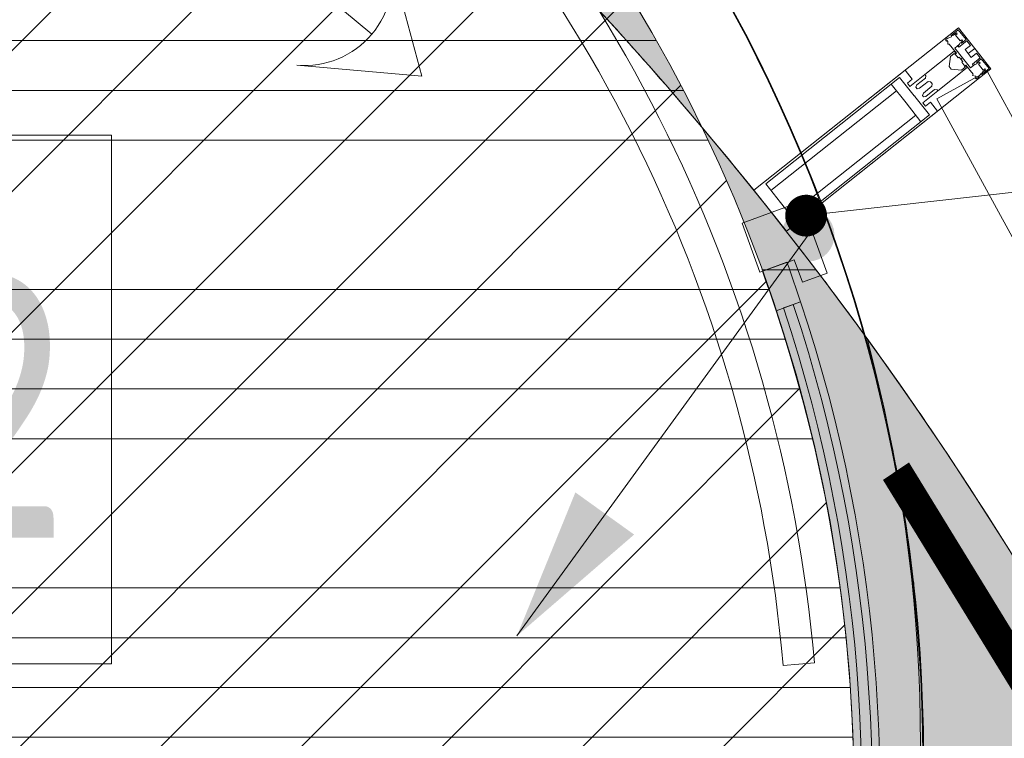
# Model space of a CAD drawing. Header units: millimetres. Extents: x -57162 to 485422, y -209335 to -9481.
# Tile 498 of 656: x 70102 to 71045, y -17735 to -17047. Entities that reach past the tile are written whole.
import ezdxf
from ezdxf import colors
from ezdxf.entities.mleader import LeaderData, LeaderLine
from ezdxf.math import Vec2, Vec3

# ---------------------------------------------------------------- set-up
doc = ezdxf.new("R2010")
doc.units = ezdxf.units.MM
for name, pattern in [('( Hidden )', [0.375, 0.25, -0.125]), ('-d1-01', [1, 0, -1]), ('DASHDOT', [25.4, 12.7, -6.35, 0, -6.35])]:
    doc.linetypes.add(name, pattern=pattern)
for name, color, linetype, lineweight, true_color in [('_Разделитель помещений_', 7, '-d1-01', 5, 0x0080c0), ('dim_razv', 7, 'DASHDOT', 9, 0x183018), ('EOM vinoski', 7, 'Continuous', 5, 0x423200), ('pol', 7, 'Continuous', 15, 0x55666d), ('pot sh', 7, 'Continuous', 15, 0x261e3e)]:
    doc.layers.add(name, color=color, linetype=linetype, lineweight=lineweight, true_color=true_color)
for name, color, linetype, lineweight in [('dim_light', 12, 'Continuous', 9), ('EOM', 1, 'Continuous', 5), ('Импосты витража', 7, 'Continuous', 5), ('Марки дверей', 7, 'Continuous', 9), ('Марки помещений', 7, 'Continuous', 5), ('Обобщенные модели', 7, 'Continuous', 5), ('Панели витража', 7, 'Continuous', 5), ('Перекрытия', 7, 'Continuous', 5), ('Термическая_воздушная прослойка _3_', 7, 'Continuous', 5), ('Элементы узлов', 7, 'Continuous', 5)]:
    doc.layers.add(name, color=color, linetype=linetype, lineweight=lineweight)
doc.styles.add('Calibri Light_1', font='Calibri light.ttf', dxfattribs={"width": 0.75, "height": 249.9999999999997})
doc.styles.add('fl_iso paper', font='isocpeur.ttf', dxfattribs={"width": 0.8, "oblique": 10})

# ---------------------------------------------------------------- blocks, each defined once
blk = doc.blocks.new('PAN_Door_Revolving - PAN_Door_Revolving-7997650-50_AS_Plan_L01_1 корпус_Маркировочный - зависимый 1')
at = {"layer": 'Обобщенные модели'}
for p, q in [((359.9999999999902, 1197.000000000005), (261.7017546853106, 1265.829172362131)), ((-9.408015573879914e-12, 1197.000000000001), (297.5319539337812, 1197.000000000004)), ((359.9999999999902, 1197.000000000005), (261.7017546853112, 1128.170827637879))]:
    blk.add_line(p, q, dxfattribs=at)
blk.add_arc((213.5070493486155, 1197.000000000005), 84.02490458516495, 304.9999999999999, 55.00000000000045, dxfattribs=at)
at = {"layer": 'Панели витража'}
for p, q in [((715.1987298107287, 1338.760537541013), (685.1987298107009, 1286.799013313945)), ((778.3911431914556, 1302.276380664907), (715.1987298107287, 1338.760537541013)), ((765.825607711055, 1280.512234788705), (778.3911431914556, 1302.276380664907)), ((728.5000000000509, 1261.799013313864), (745.9344645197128, 1291.996391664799)), ((745.9344645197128, 1291.996391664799), (765.825607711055, 1280.512234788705)), ((685.1987298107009, 1286.799013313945), (728.5000000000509, 1261.799013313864)), ((742.2499999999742, 1285.614711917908), (729.7500000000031, 1263.964076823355)), ((764.1168982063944, 1243.489290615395), (776.6215162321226, 1265.147924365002)), ((776.6215162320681, 1265.147924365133), (770.3692268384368, 1254.318641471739)), ((772.9859701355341, 1258.579234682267), (767.7524835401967, 1250.058048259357)), ((767.8701185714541, 1249.99005897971), (764.1168982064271, 1243.489290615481)), ((987.8281733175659, 987.8281733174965), (1009.041376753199, 1009.041376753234))]:
    blk.add_line(p, q, dxfattribs=at)
for centre, radius, start, end in [((2.086400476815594e-12, 6.381444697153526e-15), 1426.999999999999, 44.99999999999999, 88.79537489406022), ((2.087289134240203e-12, -6.140915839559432e-16), 1397.000000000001, 45.00000000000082, 88.76950212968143), ((-3.896897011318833e-13, -1.244348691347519e-13), 1484.499999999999, 58.4559726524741, 60.00000000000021), ((-3.896897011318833e-13, -1.244348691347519e-13), 1459.500000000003, 58.42951820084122, 60.00000000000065), ((-3.896897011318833e-13, -1.244348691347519e-13), 1484.500000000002, 1.350985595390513, 58.45597265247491), ((-4.640709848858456e-13, -1.627829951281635e-13), 1477.000000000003, 301.5571422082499, 58.4428577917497), ((-4.640709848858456e-13, -1.627829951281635e-13), 1467.000000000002, 301.5571422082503, 58.44285779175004), ((-3.896897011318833e-13, -1.244348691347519e-13), 1459.500000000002, 1.374131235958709, 58.42951820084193)]:
    blk.add_arc(centre, radius, start, end, dxfattribs=at)
blk = doc.blocks.new('System Panel - A_PAN_Glass-8111833-50_AS_Plan_L01_1 корпус_Маркировочный - зависимый 1')
at = {"layer": 'Панели витража'}
for p, q in [((629.5464612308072, -6.930349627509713e-11), (-629.5464612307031, -6.930349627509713e-11)), ((-629.5464612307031, -6.930349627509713e-11), (-629.5464612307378, -55.00000000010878)), ((-629.5464612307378, -55.00000000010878), (629.5464612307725, -55.00000000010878))]:
    blk.add_line(p, q, dxfattribs=at)
blk = doc.blocks.new('Rectangular Mullion - 50Wx250H-2623690-50_AS_Plan_L01_1 корпус_Маркировочный - зависимый 1')
at = {"layer": 'Элементы узлов'}
for p, q in [((-24.99999999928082, 65.24999999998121), (-24.99999999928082, 250.0000000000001)), ((-24.99999999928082, 250.0000000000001), (1.10097131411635e-10, 250.0000000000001)), ((24.99999999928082, 250.0000000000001), (-1.10097131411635e-10, 250.0000000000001)), ((24.99999999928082, 65.24999999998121), (24.99999999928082, 250.0000000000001)), ((-23.00000000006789, 237.2999998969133), (0, 237.2999998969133)), ((-23.00000000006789, 237.2999998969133), (-23.00000000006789, 73.55000000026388)), ((-14.90000002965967, 83.95000000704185), (-14.90000002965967, 237.2999998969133)), ((23.00000000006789, 237.2999998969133), (0, 237.2999998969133)), ((14.90000002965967, 83.95000000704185), (14.90000002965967, 237.2999998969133)), ((23.00000000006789, 237.2999998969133), (23.00000000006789, 73.55000000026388)), ((0, 83.95000000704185), (-23.00000000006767, 83.95000000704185)), ((0, 83.95000000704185), (23.00000000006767, 83.95000000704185)), ((-0.5000000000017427, 73.55000000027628), (-23.00000000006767, 73.55000000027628)), ((-14.00000000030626, 71.25000000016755), (-14.00000000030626, 65.24999999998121)), ((-10.00000000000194, 71.25000000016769), (-14.00000000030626, 71.25000000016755)), ((-10.00000000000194, 53.00000000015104), (-10.00000000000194, 71.25000000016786)), ((-7.037932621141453, 65.22019715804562), (-5.866025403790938, 67.25000000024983)), ((-4.133974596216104, 67.2500000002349), (-5.866025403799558, 67.25000000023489)), ((-4.133974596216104, 67.2500000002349), (-2.921875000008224, 65.06465906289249)), ((0.5000000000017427, 73.55000000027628), (23.00000000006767, 73.55000000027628)), ((4.133974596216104, 67.2500000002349), (2.921875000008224, 65.06465906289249)), ((4.133974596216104, 67.2500000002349), (5.866025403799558, 67.25000000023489)), ((7.037932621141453, 65.22019715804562), (5.866025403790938, 67.25000000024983)), ((10.00000000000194, 71.25000000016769), (14.00000000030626, 71.25000000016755)), ((10.00000000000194, 53.00000000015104), (10.00000000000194, 71.25000000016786)), ((14.00000000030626, 71.25000000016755), (14.00000000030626, 65.24999999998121)), ((-14.00000000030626, 65.24999999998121), (-24.99999999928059, 65.24999999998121)), ((-7.037932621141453, 65.22019715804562), (-7.037932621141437, 54.66206737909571)), ((-2.921875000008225, 65.06465906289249), (-2.921875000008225, 54.6218750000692)), ((2.921875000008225, 65.06465906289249), (2.921875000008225, 54.6218750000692)), ((7.037932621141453, 65.22019715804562), (7.037932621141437, 54.66206737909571)), ((14.00000000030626, 65.24999999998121), (24.99999999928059, 65.24999999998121)), ((-8.700000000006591, 53.00000000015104), (-10.00000000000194, 53.00000000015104)), ((-10.00000000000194, 53.00000000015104), (-10.00000000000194, 16.99995160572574)), ((-8.700000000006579, 53.00000000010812), (-7.037932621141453, 54.66206737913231)), ((-1.300000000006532, 53.0000000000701), (-2.921875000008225, 54.6218750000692)), ((6.526812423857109e-12, 53.00000000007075), (-1.300000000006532, 53.00000000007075)), ((-6.526812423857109e-12, 53.00000000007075), (1.300000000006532, 53.00000000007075)), ((1.300000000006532, 53.0000000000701), (2.921875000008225, 54.6218750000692)), ((8.700000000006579, 53.00000000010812), (7.037932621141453, 54.66206737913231)), ((8.700000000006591, 53.00000000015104), (10.00000000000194, 53.00000000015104)), ((10.00000000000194, 53.00000000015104), (10.00000000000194, 16.99995160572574)), ((-8.499999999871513, 22.992756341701), (-1.514655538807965, 29.97810080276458)), ((-1.514655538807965, 29.97810080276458), (0, 29.97810080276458)), ((1.514655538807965, 29.97810080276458), (0, 29.97810080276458)), ((8.499999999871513, 22.992756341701), (1.514655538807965, 29.97810080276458)), ((-8.50000000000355, 18.45620160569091), (-8.50000000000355, 22.99275634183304)), ((8.50000000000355, 18.45620160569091), (8.50000000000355, 22.99275634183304)), ((-23.84999999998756, 14.57300708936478), (-24.99999999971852, 14.2340920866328)), ((-24.99999999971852, -3.563309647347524e-11), (-24.99999999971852, 14.2340920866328)), ((-22.31562543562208, 16.99995160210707), (-23.84999999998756, 16.99995160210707)), ((-23.84999999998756, 16.99995160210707), (-23.84999999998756, 14.57300708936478)), ((-22.5154942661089, 10.57659988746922), (-23.84999999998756, 14.57300708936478)), ((-22.5154942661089, 10.57659988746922), (-23.69999999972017, 9.887595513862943)), ((-23.69999999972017, 1.299999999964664), (-23.69999999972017, 9.887595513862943)), ((-23.23052442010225, 10.16068049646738), (-22.4999999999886, 7.97299933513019)), ((-22.31562543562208, 16.99995160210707), (-22.31562543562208, 16.0159351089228)), ((-22.31562543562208, 16.0159351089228), (-21.32717362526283, 16.0159351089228)), ((-18.99594636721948, 17.64827800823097), (-21.32717362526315, 16.01593510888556)), ((-18.37175191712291, 16.59995159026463), (-18.99594636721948, 17.64827800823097)), ((-7.381216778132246, 16.59995159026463), (-18.37175191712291, 16.59995159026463)), ((-12.69968128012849, 7.622988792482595), (-11.34289360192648, 11.39823795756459)), ((-12.19999999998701, 9.01334733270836), (-12.19999999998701, 14.79995160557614)), ((-12.19999999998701, 14.79995160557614), (1.241278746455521e-11, 14.79995160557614)), ((-10.49999999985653, 11.23409208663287), (-11.26476860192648, 11.39823795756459)), ((-10.49999999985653, 1.499999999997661), (-10.49999999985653, 11.23409208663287)), ((-10.00000000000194, 16.99995160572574), (-7.500000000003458, 16.99995160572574)), ((-7.500000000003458, 18.45620160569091), (-8.50000000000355, 18.45620160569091)), ((-7.500000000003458, 16.99995160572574), (-7.500000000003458, 18.45620160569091)), ((-7.381216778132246, 17.9999515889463), (-7.381216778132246, 16.59995159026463)), ((-2.629720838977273, 17.9999515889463), (-7.381216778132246, 17.9999515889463)), ((-2.629720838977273, 17.9999515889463), (-2.629720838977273, 16.82962325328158)), ((-2.629720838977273, 16.82962325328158), (1.241278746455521e-11, 16.82962325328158)), ((2.629720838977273, 16.82962325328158), (-1.241278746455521e-11, 16.82962325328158)), ((-1.241278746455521e-11, 14.79995160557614), (-1.241278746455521e-11, 16.82962325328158)), ((1.241278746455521e-11, 14.79995160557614), (1.241278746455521e-11, 16.82962325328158)), ((12.19999999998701, 14.79995160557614), (-1.241278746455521e-11, 14.79995160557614)), ((2.629720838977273, 17.9999515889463), (2.629720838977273, 16.82962325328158)), ((2.629720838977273, 17.9999515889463), (7.381216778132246, 17.9999515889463)), ((7.381216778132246, 17.9999515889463), (7.381216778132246, 16.59995159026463)), ((7.381216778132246, 16.59995159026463), (18.37175191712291, 16.59995159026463)), ((7.500000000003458, 18.45620160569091), (8.50000000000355, 18.45620160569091)), ((7.500000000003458, 16.99995160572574), (7.500000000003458, 18.45620160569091)), ((10.00000000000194, 16.99995160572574), (7.500000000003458, 16.99995160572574)), ((10.49999999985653, 11.23409208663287), (11.26476860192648, 11.39823795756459)), ((10.49999999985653, 1.499999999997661), (10.49999999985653, 11.23409208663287)), ((12.69968128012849, 7.622988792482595), (11.34289360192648, 11.39823795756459)), ((12.19999999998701, 9.01334733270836), (12.19999999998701, 14.79995160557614)), ((18.37175191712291, 16.59995159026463), (18.99594636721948, 17.64827800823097)), ((18.99594636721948, 17.64827800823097), (21.32717362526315, 16.01593510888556)), ((22.31562543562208, 16.0159351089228), (21.32717362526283, 16.0159351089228)), ((22.31562543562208, 16.99995160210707), (22.31562543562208, 16.0159351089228)), ((22.31562543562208, 16.99995160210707), (23.84999999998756, 16.99995160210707)), ((23.23052442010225, 10.16068049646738), (22.4999999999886, 7.97299933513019)), ((22.5154942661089, 10.57659988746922), (23.84999999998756, 14.57300708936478)), ((22.5154942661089, 10.57659988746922), (23.69999999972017, 9.887595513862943)), ((23.69999999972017, 1.299999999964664), (23.69999999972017, 9.887595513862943)), ((23.84999999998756, 16.99995160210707), (23.84999999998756, 14.57300708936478)), ((23.84999999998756, 14.57300708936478), (24.99999999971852, 14.2340920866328)), ((24.99999999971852, -3.563309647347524e-11), (24.99999999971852, 14.2340920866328)), ((-23.69999999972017, 1.299999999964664), (-11.79999999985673, 1.299999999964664)), ((-22.4999999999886, 7.972999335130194), (-22.4999999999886, 4.498266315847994)), ((-21.2999999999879, 4.498266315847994), (-22.4999999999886, 4.498266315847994)), ((-21.2999999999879, 4.498266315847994), (-21.2999999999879, 6.499951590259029)), ((-21.2999999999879, 6.499951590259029), (-14.19999999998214, 6.499951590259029)), ((-14.19999999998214, 6.499951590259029), (-14.19999999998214, 4.498266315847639)), ((-13.17298132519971, 4.498266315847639), (-14.19999999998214, 4.498266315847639)), ((-13.17298132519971, 4.498266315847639), (-12.19750689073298, 7.212514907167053)), ((-12.69968128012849, 7.622988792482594), (-11.79999999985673, 6.887595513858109)), ((-11.79999999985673, 1.299999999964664), (-11.79999999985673, 6.887595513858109)), ((-4.799999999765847, 1.499999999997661), (-10.49999999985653, 1.499999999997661)), ((0, 7.99999999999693), (-4.799999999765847, 7.99999999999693)), ((-4.799999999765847, 1.499999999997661), (-4.799999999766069, 7.99999999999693)), ((0, -3.563309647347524e-11), (0, 7.99999999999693)), ((0, 7.99999999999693), (4.799999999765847, 7.99999999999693)), ((0, -3.563309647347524e-11), (0, 7.99999999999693)), ((4.799999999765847, 1.499999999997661), (4.799999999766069, 7.99999999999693)), ((4.799999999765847, 1.499999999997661), (10.49999999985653, 1.499999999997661)), ((12.69968128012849, 7.622988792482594), (11.79999999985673, 6.887595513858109)), ((11.79999999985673, 1.299999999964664), (11.79999999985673, 6.887595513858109)), ((23.69999999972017, 1.299999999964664), (11.79999999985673, 1.299999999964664)), ((13.17298132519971, 4.498266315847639), (12.19750689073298, 7.212514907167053)), ((13.17298132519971, 4.498266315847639), (14.19999999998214, 4.498266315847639)), ((21.2999999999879, 6.499951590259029), (14.19999999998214, 6.499951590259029)), ((14.19999999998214, 6.499951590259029), (14.19999999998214, 4.498266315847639)), ((21.2999999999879, 4.498266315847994), (21.2999999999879, 6.499951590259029)), ((21.2999999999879, 4.498266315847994), (22.4999999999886, 4.498266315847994)), ((22.4999999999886, 7.972999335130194), (22.4999999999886, 4.498266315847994)), ((-24.99999999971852, -3.563309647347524e-11), (1.400959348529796e-10, -3.563309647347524e-11)), ((24.99999999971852, -3.563309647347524e-11), (-1.400959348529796e-10, -3.563309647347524e-11))]:
    blk.add_line(p, q, dxfattribs=at)
for centre, radius, start, end in [((-0.5000000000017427, 73.05000000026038), 0.5000000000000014, 359.9999999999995, 89.9999999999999), ((0.5000000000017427, 73.05000000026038), 0.4999999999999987, 90.00000000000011, 180.0000000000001)]:
    blk.add_arc(centre, radius, start, end, dxfattribs=at)
blk = doc.blocks.new('Rectangular Mullion - R_StandardFrame_50Wx250H-4736492-50_AS_Plan_L01_1 корпус_Маркировочный - зависимый 1')
at = {"layer": 'Импосты витража', "lineweight": 9}
for p, q in [((-25.0000000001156, 1.386069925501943e-10), (-25.0000000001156, 250.0000000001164)), ((-25.0000000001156, 250.0000000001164), (25.0000000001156, 250.0000000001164)), ((25.0000000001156, 250.0000000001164), (25.00000000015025, 1.386069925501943e-10)), ((25.00000000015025, 1.386069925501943e-10), (-25.0000000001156, 1.386069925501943e-10))]:
    blk.add_line(p, q, dxfattribs=at)
blk = doc.blocks.new('*U1244')
at = {"layer": 'EOM'}
blk.add_hatch(color=0, dxfattribs=at).paths.add_polyline_path([(-16.37099017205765, -4.117872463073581, 1), (16.37099017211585, 4.117872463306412, 1)])
at = {"layer": 'EOM', "color": 0}
blk.add_line((196.3251123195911, 247.7850556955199), (0, 0), dxfattribs=at)
at = {"layer": 'EOM', "color": 0, "ltscale": 100}
blk.add_solid([(196.3251123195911, 247.7850556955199), (154.1986479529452, 158.3303838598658), (118.1704554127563, 187.2158645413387)], dxfattribs=at)
blk = doc.blocks.new('_DOT')
at = {"color": 0, "linetype": 'ByBlock'}
blk.add_line((-0.5, 0), (-1, 0), dxfattribs=at)
at = {"color": 0, "linetype": 'ByBlock', "const_width": 0.5}
blk.add_lwpolyline([(-0.25, 0, 1), (0.25, 0, 1)], format="xyb", close=True, dxfattribs=at)

msp = doc.modelspace()

# ---------------------------------------------------------------- hatches: boundary and pattern name
at = {"layer": 'pol'}
h = msp.add_hatch(dxfattribs=at)
h.set_pattern_fill('AR-B816', color=256, scale=3, angle=90)
h.set_pattern_definition([(90, (65629.11951209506, -23689.07333285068), (-609.5999999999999, 3.732723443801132e-14), []), (180, (65629.11951209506, -23689.07333285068), (-609.5999999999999, -609.5999999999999), [609.5999999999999, -609.5999999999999])])
edge = h.paths.add_edge_path()
edge.add_line((58029.11951211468, -33989.07333287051), (58029.11951211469, -32389.07333286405))
edge.add_line((58029.11951211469, -32389.07333286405), (65629.11984919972, -32389.07526452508))
edge.add_line((65629.11984919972, -32389.07526452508), (65629.11984919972, -25609.07333285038))
edge.add_line((65629.11984919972, -25609.07333285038), (65629.11951208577, -25609.07333283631))
edge.add_line((65629.11951208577, -25609.07333283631), (65629.1195120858, -24689.07333285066))
edge.add_line((65629.1195120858, -24689.07333285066), (65629.11951209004, -24689.07333285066))
edge.add_line((65629.11951209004, -24689.07333285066), (65629.11951209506, -23689.07333285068))
edge.add_line((65629.11951209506, -23689.07333285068), (64929.11951213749, -23689.07333285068))
edge.add_line((64929.11951213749, -23689.07333285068), (64929.11984921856, -19949.07333285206))
edge.add_line((64929.11984921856, -19949.07333285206), (64929.11984921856, -18849.07333285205))
edge.add_line((64929.11984921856, -18849.07333285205), (64929.11951213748, -18749.07333285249))
edge.add_line((64929.11951213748, -18749.07333285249), (65229.11951213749, -18749.07333285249))
edge.add_line((65229.11951213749, -18749.07333285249), (65229.11951213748, -17449.07333285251))
edge.add_line((65229.11951213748, -17449.07333285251), (64929.11984921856, -17449.07333285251))
edge.add_line((64929.11984921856, -17449.07333285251), (64929.11984921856, -16402.75235683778))
edge.add_line((64929.11984921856, -16402.75235683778), (66956.9052384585, -16048.87254699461))
edge.add_line((66956.9052384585, -16048.87254699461), (67025.67175257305, -16442.91518156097))
edge.add_line((67025.67175257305, -16442.91518156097), (67419.71631880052, -16374.1483303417))
edge.add_line((67419.71631880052, -16374.1483303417), (67350.94884319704, -15980.100186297))
edge.add_line((67350.94884319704, -15980.100186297), (67477.41018830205, -15958.03441888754))
edge.add_arc((68079.03680542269, -19406.02287268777), 3500.082708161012, 0.0016709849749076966, 99.89768266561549, ccw=False)
edge.add_line((71579.1195120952, -19405.9207956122), (71579.09736741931, -19409.0733328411))
edge.add_line((71579.09736741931, -19409.0733328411), (70499.0970303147, -19409.0733328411))
edge.add_line((70499.0970303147, -19409.0733328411), (70499.0970303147, -20569.07333284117))
edge.add_line((70499.0970303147, -20569.07333284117), (71579.15426747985, -20569.03418163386))
edge.add_line((71579.15426747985, -20569.03418163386), (71579.15426747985, -23609.07333284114))
edge.add_line((71579.15426747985, -23609.07333284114), (70499.11951213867, -23609.07333284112))
edge.add_line((70499.11951213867, -23609.07333284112), (70499.11951213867, -24769.07333284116))
edge.add_line((70499.11951213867, -24769.07333284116), (71579.14149185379, -24769.07333284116))
edge.add_line((71579.14149185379, -24769.07333284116), (71579.09703031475, -28309.07333287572))
edge.add_line((71579.09703031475, -28309.07333287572), (70499.0970303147, -28309.07333287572))
edge.add_line((70499.0970303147, -28309.07333287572), (70499.11945653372, -29469.09575908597))
edge.add_line((70499.11945653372, -29469.09575908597), (71579.14149179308, -29469.07333287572))
edge.add_line((71579.14149179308, -29469.07333287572), (71579.09735795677, -34259.0733328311))
edge.add_line((71579.09735795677, -34259.0733328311), (70499.1195121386, -34259.07333283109))
edge.add_line((70499.1195121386, -34259.07333283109), (70499.119512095, -35419.07333287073))
edge.add_line((70499.119512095, -35419.07333287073), (71579.09736175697, -35419.07332907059))
edge.add_line((71579.09736175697, -35419.07332907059), (71569.8344383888, -36829.08094302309))
edge.add_line((71569.8344383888, -36829.08094302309), (67589.11951209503, -36829.07333287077))
edge.add_line((67589.11951209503, -36829.07333287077), (67589.11951209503, -36229.0733328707))
edge.add_line((67589.11951209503, -36229.0733328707), (66589.11951209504, -36229.07333287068))
edge.add_line((66589.11951209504, -36229.07333287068), (66589.11951209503, -36009.07333287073))
edge.add_line((66589.11951209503, -36009.07333287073), (66389.11951209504, -36009.07333287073))
edge.add_line((66389.11951209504, -36009.07333287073), (66389.11951209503, -35109.07333287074))
edge.add_line((66389.11951209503, -35109.07333287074), (66589.11951209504, -35109.07333287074))
edge.add_line((66589.11951209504, -35109.07333287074), (66589.11951209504, -33989.07333286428))
edge.add_line((66589.11951209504, -33989.07333286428), (58929.11951211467, -33989.07333287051))
edge.add_line((58929.11951211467, -33989.07333287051), (58929.11951211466, -34189.07333287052))
edge.add_line((58929.11951211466, -34189.07333287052), (58129.11951211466, -34189.07333287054))
edge.add_line((58129.11951211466, -34189.07333287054), (58129.11951211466, -33989.07333287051))
edge.add_line((58129.11951211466, -33989.07333287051), (58029.11951211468, -33989.07333287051))
edge = h.paths.add_edge_path(flags=16)
edge.add_arc((69441.03306440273, -17785.74891107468), 1459.500000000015, 0, 360)
at = {"layer": 'pol', "true_color": 0xa6a6a6}
h = msp.add_hatch(color=253, dxfattribs=at)
h.dxf.hatch_style = 1
edge = h.paths.add_edge_path()
edge.add_line((58029.11951211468, -33989.07333287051), (58029.11951211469, -32389.07333286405))
edge.add_line((58029.11951211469, -32389.07333286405), (65629.11984919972, -32389.07526452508))
edge.add_line((65629.11984919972, -32389.07526452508), (65629.11984919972, -25609.07333285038))
edge.add_line((65629.11984919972, -25609.07333285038), (65629.11951208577, -25609.07333283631))
edge.add_line((65629.11951208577, -25609.07333283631), (65629.1195120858, -24689.07333285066))
edge.add_line((65629.1195120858, -24689.07333285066), (65629.11951209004, -24689.07333285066))
edge.add_line((65629.11951209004, -24689.07333285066), (65629.11951209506, -23689.07333285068))
edge.add_line((65629.11951209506, -23689.07333285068), (64929.11951213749, -23689.07333285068))
edge.add_line((64929.11951213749, -23689.07333285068), (64929.11984921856, -19949.07333285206))
edge.add_line((64929.11984921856, -19949.07333285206), (64929.11984921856, -18849.07333285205))
edge.add_line((64929.11984921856, -18849.07333285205), (64929.11951213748, -18749.07333285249))
edge.add_line((64929.11951213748, -18749.07333285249), (65229.11951213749, -18749.07333285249))
edge.add_line((65229.11951213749, -18749.07333285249), (65229.11951213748, -17449.07333285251))
edge.add_line((65229.11951213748, -17449.07333285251), (64929.11984921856, -17449.07333285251))
edge.add_line((64929.11984921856, -17449.07333285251), (64929.11984921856, -16402.75235683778))
edge.add_line((64929.11984921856, -16402.75235683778), (66956.9052384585, -16048.87254699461))
edge.add_line((66956.9052384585, -16048.87254699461), (67025.67175257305, -16442.91518156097))
edge.add_line((67025.67175257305, -16442.91518156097), (67419.71631880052, -16374.1483303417))
edge.add_line((67419.71631880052, -16374.1483303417), (67350.94884319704, -15980.100186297))
edge.add_line((67350.94884319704, -15980.10018629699), (67477.41018830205, -15958.03441888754))
edge.add_arc((68079.03680542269, -19406.02287268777), 3500.082708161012, 0.0016709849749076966, 99.89768266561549, ccw=False)
edge.add_line((71579.1195120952, -19405.9207956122), (71579.09736741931, -19409.0733328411))
edge.add_line((71579.09736741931, -19409.0733328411), (70499.0970303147, -19409.0733328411))
edge.add_line((70499.0970303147, -19409.0733328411), (70499.0970303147, -20569.07333284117))
edge.add_line((70499.0970303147, -20569.07333284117), (71579.15426747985, -20569.03418163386))
edge.add_line((71579.15426747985, -20569.03418163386), (71579.15426747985, -23609.07333284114))
edge.add_line((71579.15426747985, -23609.07333284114), (70499.11951213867, -23609.07333284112))
edge.add_line((70499.11951213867, -23609.07333284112), (70499.11951213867, -24769.07333284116))
edge.add_line((70499.11951213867, -24769.07333284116), (71579.14149185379, -24769.07333284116))
edge.add_line((71579.14149185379, -24769.07333284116), (71579.09703031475, -28309.07333287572))
edge.add_line((71579.09703031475, -28309.07333287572), (70499.0970303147, -28309.07333287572))
edge.add_line((70499.0970303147, -28309.07333287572), (70499.11945653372, -29469.09575908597))
edge.add_line((70499.11945653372, -29469.09575908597), (71579.14149179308, -29469.07333287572))
edge.add_line((71579.14149179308, -29469.07333287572), (71579.09735795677, -34259.0733328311))
edge.add_line((71579.09735795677, -34259.0733328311), (70499.1195121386, -34259.07333283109))
edge.add_line((70499.1195121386, -34259.07333283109), (70499.119512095, -35419.07333287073))
edge.add_line((70499.119512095, -35419.07333287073), (71579.09736175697, -35419.07332907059))
edge.add_line((71579.09736175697, -35419.07332907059), (71569.8344383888, -36829.08094302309))
edge.add_line((71569.8344383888, -36829.08094302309), (67589.11951209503, -36829.07333287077))
edge.add_line((67589.11951209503, -36829.07333287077), (67589.11951209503, -36229.0733328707))
edge.add_line((67589.11951209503, -36229.0733328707), (66589.11951209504, -36229.07333287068))
edge.add_line((66589.11951209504, -36229.07333287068), (66589.11951209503, -36009.07333287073))
edge.add_line((66589.11951209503, -36009.07333287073), (66389.11951209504, -36009.07333287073))
edge.add_line((66389.11951209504, -36009.07333287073), (66389.11951209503, -35109.07333287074))
edge.add_line((66389.11951209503, -35109.07333287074), (66589.11951209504, -35109.07333287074))
edge.add_line((66589.11951209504, -35109.07333287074), (66589.11951209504, -33989.07333286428))
edge.add_line((66589.11951209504, -33989.07333286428), (58929.11951211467, -33989.07333287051))
edge.add_line((58929.11951211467, -33989.07333287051), (58929.11951211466, -34189.07333287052))
edge.add_line((58929.11951211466, -34189.07333287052), (58129.11951211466, -34189.07333287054))
edge.add_line((58129.11951211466, -34189.07333287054), (58129.11951211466, -33989.07333287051))
edge.add_line((58129.11951211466, -33989.07333287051), (58029.11951211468, -33989.07333287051))
edge = h.paths.add_edge_path(flags=16)
edge.add_arc((69441.03306440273, -17785.74891107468), 1459.500000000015, 0, 360)
at = {"layer": 'pol'}
h = msp.add_hatch(dxfattribs=at)
h.set_pattern_fill('ANSI34', color=256, scale=15, angle=315)
h.set_pattern_definition([(0, (14841.9268792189, 52417.64708524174), (5.684341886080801e-14, 285.7500000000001), []), (0, (14889.55189979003, 52370.0220646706), (5.684341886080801e-14, 285.7500000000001), []), (0, (14937.17692036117, 52322.39704409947), (5.684341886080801e-14, 285.7500000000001), []), (0, (14984.80204699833, 52274.77191746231), (5.684341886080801e-14, 285.7500000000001), [])])
edge = h.paths.add_edge_path(flags=17)
edge.add_arc((69441.03306440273, -17785.7489110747), 1459.500000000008, 0, 360)
at = {"layer": 'pol', "true_color": 0xf3f1e7}
h = msp.add_hatch(color=7, dxfattribs=at)
h.dxf.hatch_style = 1
edge = h.paths.add_edge_path()
edge.add_line((68067.51951209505, -36829.07333287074), (68067.51951209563, -35271.47418026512))
edge.add_arc((68677.11951209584, -35271.47418026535), 609.6000000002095, 90.0000000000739, 179.9999999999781, ccw=False)
edge.add_arc((68677.11951209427, -34052.27418026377), 609.600000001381, 270.0000000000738, 360.0000796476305)
edge.add_line((69286.71951209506, -34052.27333285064), (69286.71951209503, -32223.47333285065))
edge.add_arc((68677.11951209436, -32223.47333285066), 609.6000000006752, 6.838609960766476e-13, 90.00008469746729)
edge.add_arc((68677.11770981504, -31004.27513512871), 609.5981977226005, 179.9998306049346, 270.00008469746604, ccw=False)
edge.add_line((68067.51951209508, -31004.27333285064), (68067.51951209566, -26737.07333285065))
edge.add_arc((68677.11951209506, -26737.07333285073), 609.5999999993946, 90, 179.9999999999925, ccw=False)
edge.add_arc((68677.11951209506, -25517.87333285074), 609.6000000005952, 270, 359.9999203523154)
edge.add_line((69286.71951209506, -25517.87418026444), (69286.71951209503, -23079.47333285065))
edge.add_arc((68677.11951209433, -23079.47333285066), 609.6000000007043, 6.838609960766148e-13, 89.9999144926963)
edge.add_arc((68677.12133161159, -21860.27151333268), 609.6018195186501, 180.0001710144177, 269.99991449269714, ccw=False)
edge.add_line((68067.51951209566, -21860.27333285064), (68067.51951209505, -18279.30819994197))
edge.add_arc((69406.16056451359, -17814.09120305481), 1417.175614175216, 199.1638375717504, 239.0404766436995)
edge.add_line((68677.11951209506, -19029.36313365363), (68677.11951209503, -21250.67333285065))
edge.add_arc((69286.7195120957, -21250.67333285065), 609.6000000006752, 179.9999999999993, 270.0000869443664)
edge.add_arc((69286.7213621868, -22469.87148276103), 609.5981499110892, -0.00017388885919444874, 90.00008694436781, ccw=False)
edge.add_line((69896.31951209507, -22469.87333285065), (69896.31951209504, -26127.47333285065))
edge.add_arc((69286.72035950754, -26127.47333285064), 609.5991525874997, 269.99992035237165, 359.9999999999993, ccw=False)
edge.add_arc((69286.71866468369, -27346.67163802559), 609.5991525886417, 89.99992035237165, 180.0000796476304)
edge.add_line((68677.11951209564, -27346.67248543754), (68677.11951209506, -30394.67333285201))
edge.add_arc((69286.71951209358, -30394.67333285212), 609.5999999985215, 179.9999999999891, 270.0000000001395)
edge.add_arc((69286.71951209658, -31613.87333284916), 609.5999999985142, -1.4358647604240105e-10, 90.00000000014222, ccw=False)
edge.add_line((69896.31951209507, -31613.87333285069), (69896.31951209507, -34661.87333285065))
edge.add_arc((69286.7203412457, -34661.87333285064), 609.5991708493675, 269.9999220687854, 359.9999999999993, ccw=False)
edge.add_arc((69286.71868294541, -35881.07167455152), 609.5991708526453, 89.9999220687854, 180.0001558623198)
edge.add_line((68677.11951209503, -35881.07333285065), (68677.11951209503, -36829.08287468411))
edge.add_line((68677.11951209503, -36829.08287468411), (68067.51951209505, -36829.07333287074))
edge = h.paths.add_edge_path()
edge.add_line((69286.74987856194, -36829.04690415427), (69286.71951209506, -36490.6733328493))
edge.add_arc((69896.26481001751, -36490.61863077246), 609.5453003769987, 89.9948581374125, 180.005141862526, ccw=False)
edge.add_arc((69896.37421417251, -35271.52803492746), 609.5453003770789, 269.9948581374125, 360.0051418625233)
edge.add_line((70505.91951209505, -35271.47333285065), (70505.91951209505, -31004.27333284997))
edge.add_arc((69896.31951209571, -31004.27333284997), 609.5999999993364, 0, 90.00000000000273)
edge.add_arc((69896.31951209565, -29785.07333285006), 609.6000000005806, 180.0000000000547, 270.00000000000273, ccw=False)
edge.add_line((69286.71951209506, -29785.07333285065), (69286.71951209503, -27956.27333285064))
edge.add_arc((69896.31951209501, -27956.27333285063), 609.5999999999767, 90.00000000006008, 180.0000000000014, ccw=False)
edge.add_arc((69896.31951209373, -26737.07333284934), 609.6000000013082, 270.0000000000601, 359.9999999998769)
edge.add_line((70505.91951209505, -26737.07333285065), (70505.91951209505, -21860.27333285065))
edge.add_arc((69896.31951209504, -21860.27333285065), 609.6000000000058, 0, 89.99999999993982)
edge.add_arc((69896.31951209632, -20641.0733328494), 609.60000000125, 180.0000000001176, 269.99999999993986, ccw=False)
edge.add_line((69286.71951209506, -20641.07333285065), (69286.71951209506, -19245.40032185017))
edge.add_arc((69451.59110260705, -17741.71693033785), 1512.695072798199, 263.7427906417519, 374.9184847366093)
edge.add_arc((68078.84002044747, -19405.97600222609), 3500.258717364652, -0.05070025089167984, 35.925045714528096, ccw=False)
edge.add_line((71579.09736741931, -19409.0733328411), (70499.0970303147, -19409.0733328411))
edge.add_line((70499.0970303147, -19409.0733328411), (70499.0970303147, -20569.07333284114))
edge.add_line((70499.0970303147, -20569.07333284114), (71579.09730562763, -20569.03418369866))
edge.add_line((71579.09730562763, -20569.03418369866), (71579.09730562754, -23609.07333284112))
edge.add_line((71579.09730562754, -23609.07333284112), (70505.91951209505, -23609.07333284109))
edge.add_line((70505.91951209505, -23609.07333284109), (70505.91951209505, -24769.07333284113))
edge.add_line((70505.91951209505, -24769.07333284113), (71579.1414918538, -24769.07333284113))
edge.add_line((71579.1414918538, -24769.07333284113), (71579.09703031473, -28309.07333287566))
edge.add_line((71579.09703031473, -28309.07333287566), (70499.09703071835, -28309.09421205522))
edge.add_line((70499.09703071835, -28309.09421205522), (70499.09703071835, -29469.07333287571))
edge.add_line((70499.09703071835, -29469.07333287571), (71579.09733944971, -29469.0733337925))
edge.add_line((71579.09733944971, -29469.0733337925), (71579.09733944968, -34259.07333283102))
edge.add_line((71579.09733944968, -34259.07333283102), (70505.91951209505, -34259.07333283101))
edge.add_line((70505.91951209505, -34259.07333283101), (70505.91951617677, -35419.07333284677))
edge.add_line((70505.91951617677, -35419.07333284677), (71579.09736206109, -35419.07328277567))
edge.add_line((71579.09736206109, -35419.07328277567), (71579.11951209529, -36829.08094302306))
edge.add_line((71579.11951209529, -36829.08094302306), (69286.74987856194, -36829.04690415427))
at = {"layer": 'pot sh', "true_color": 0x817863}
h = msp.add_hatch(dxfattribs=at)
h.set_pattern_fill('ANSI31', color=8, scale=350, angle=315)
h.set_pattern_definition([(0, (64929.11984921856, -19509.57333287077), (3.410605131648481e-13, 1111.25), [])])
h.paths.add_polyline_path([(65629.11984919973, -32389.07526452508), (67668.61243544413, -32389.07201390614), (67668.61243544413, -19509.57333287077), (64929.11951213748, -19509.57333287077), (64929.11984921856, -23689.07333286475), (65629.11951209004, -23689.07333285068), (65629.11951209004, -24689.07333285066), (65629.11956866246, -24689.07330574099), (65629.11956866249, -25609.07330572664), (65629.11951209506, -25609.07333285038)], flags=16)
edge = h.paths.add_edge_path()
edge.add_arc((69441.0330644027, -17785.74891107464), 1459.499999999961, 74.04748908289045, 385.851943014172)
edge.add_arc((68079.0368054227, -19406.02287268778), 3500.082708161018, 0.0016709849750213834, 40.14707139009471, ccw=False)
edge.add_line((71579.11951209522, -19405.9207956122), (71579.09736741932, -19409.0733328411))
edge.add_line((71579.09736741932, -19409.0733328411), (70499.09703031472, -19409.0733328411))
edge.add_line((70499.09703031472, -19409.0733328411), (70499.09703031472, -20569.07333284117))
edge.add_line((70499.09703031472, -20569.07333284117), (71579.15426747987, -20569.03418163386))
edge.add_line((71579.15426747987, -20569.03418163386), (71579.15426747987, -23609.07333284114))
edge.add_line((71579.15426747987, -23609.07333284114), (70499.11951213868, -23609.07333284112))
edge.add_line((70499.11951213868, -23609.07333284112), (70499.11951213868, -24769.07333284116))
edge.add_line((70499.11951213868, -24769.07333284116), (71579.1414918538, -24769.07333284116))
edge.add_line((71579.1414918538, -24769.07333284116), (71579.09703031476, -28309.07333287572))
edge.add_line((71579.09703031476, -28309.07333287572), (70499.09703031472, -28309.07333287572))
edge.add_line((70499.09703031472, -28309.07333287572), (70499.11945653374, -29469.09575908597))
edge.add_line((70499.11945653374, -29469.09575908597), (71579.1414917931, -29469.07333287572))
edge.add_line((71579.1414917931, -29469.07333287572), (71579.09735795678, -34259.0733328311))
edge.add_line((71579.09735795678, -34259.0733328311), (70499.11951213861, -34259.07333283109))
edge.add_line((70499.11951213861, -34259.07333283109), (70499.11951209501, -35419.07333287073))
edge.add_line((70499.11951209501, -35419.07333287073), (71579.09736175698, -35419.07332907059))
edge.add_line((71579.09736175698, -35419.07332907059), (71579.09736741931, -36829.07526453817))
edge.add_line((71579.09736741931, -36829.07526453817), (67589.11951209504, -36829.07333287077))
edge.add_line((67589.11951209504, -36829.07333287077), (67589.11951209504, -36229.0733328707))
edge.add_line((67589.11951209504, -36229.0733328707), (66589.11951209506, -36229.07333287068))
edge.add_line((66589.11951209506, -36229.07333287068), (66589.11951209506, -33989.07333286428))
edge.add_line((66589.11951209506, -33989.07333286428), (62879.11951209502, -33989.07333286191))
edge.add_line((62879.11951209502, -33989.07333286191), (62879.11951209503, -32389.07333285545))
edge.add_line((62879.11951209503, -32389.07333285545), (65629.11984919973, -32389.07526452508))
edge.add_line((65629.11984919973, -32389.07526452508), (65629.11984919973, -25609.07333285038))
edge.add_line((65629.11984919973, -25609.07333285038), (65629.11956866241, -25609.07330572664))
edge.add_line((65629.11956866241, -25609.07330572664), (65629.11956866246, -24689.07330574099))
edge.add_line((65629.11956866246, -24689.07330574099), (65629.11951209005, -24689.07333285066))
edge.add_line((65629.11951209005, -24689.07333285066), (65629.11951209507, -23689.07333285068))
edge.add_line((65629.11951209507, -23689.07333285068), (64929.11951213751, -23689.07333285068))
edge.add_line((64929.11951213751, -23689.07333285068), (64929.11984921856, -19949.07333285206))
edge.add_line((64929.11984921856, -19949.07333285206), (64929.11984921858, -18849.07333285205))
edge.add_line((64929.11984921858, -18849.07333285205), (64929.11951213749, -18749.07333285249))
edge.add_line((64929.11951213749, -18749.07333285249), (65229.11951213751, -18749.07333285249))
edge.add_line((65229.11951213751, -18749.07333285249), (65229.1195121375, -17449.07333285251))
edge.add_line((65229.1195121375, -17449.07333285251), (64929.11984921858, -17449.07333285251))
edge.add_line((64929.11984921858, -17449.07333285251), (64929.11984921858, -16402.75235683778))
edge.add_line((64929.11984921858, -16402.75235683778), (66956.90523845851, -16048.87254699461))
edge.add_line((66956.90523845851, -16048.87254699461), (67025.67175257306, -16442.91518156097))
edge.add_line((67025.67175257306, -16442.91518156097), (67419.71631880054, -16374.1483303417))
edge.add_line((67419.71631880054, -16374.1483303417), (67350.94884319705, -15980.100186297))
edge.add_line((67350.94884319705, -15980.100186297), (67477.41018830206, -15958.03441888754))
edge.add_arc((68079.03680542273, -19406.0228726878), 3500.082708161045, 59.75236070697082, 99.89768266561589, ccw=False)
at = {"layer": 'pot sh', "linetype": 'ByBlock', "lineweight": 0, "true_color": 0x878581}
h = msp.add_hatch(dxfattribs=at)
h.set_pattern_fill('ANSI31', color=252, scale=30)
h.set_pattern_definition([(45, (64528.01790364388, -92015.59357222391), (-67.35192090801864, 67.35192090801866), [])])
edge = h.paths.add_edge_path()
edge.add_arc((69441.03306440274, -17785.7489110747), 1459.500000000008, 0, 360)

# ---------------------------------------------------------------- linework, layer by layer
at = {"layer": '_Разделитель помещений_'}
for radius, start, end in [(3500.000000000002, 38.41957047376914, 42.55242418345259), (3500.000000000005, 35.96286587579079, 37.15791082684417), (3500, 359.9483922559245, 35.92699834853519)]:
    msp.add_arc((68079.11951209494, -19405.92079559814), radius, start, end, dxfattribs=at)
at = {"layer": 'dim_light'}
msp.add_lwpolyline([(70754.47189595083, -17149.33812723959, -0.1769812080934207), (71579.11951209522, -19405.9207956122), (71579.09736741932, -19489.0733328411), (70579.09703031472, -19489.0733328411), (70579.09703031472, -20489.07333284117), (71579.15426747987, -20489.03418163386), (71579.15426747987, -23689.07333284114), (70579.11951213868, -23689.07333284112), (70579.11951213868, -24689.07333284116), (71579.1414918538, -24689.07333284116), (71579.09703031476, -28389.07333287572)], format="xyb", dxfattribs=at)
at = {"layer": 'dim_razv', "color": 172, "linetype": '( Hidden )', "ltscale": 10, "true_color": 0x0000d6, "const_width": 30}
msp.add_lwpolyline([(70940.87615986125, -17479.12219996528, -0.1492326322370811), (71529.11951211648, -19405.92225382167), (71529.11867273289, -19409.07333284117)], format="xyb", dxfattribs=at)
at = {"layer": 'pol'}
for points in [[(67350.94884319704, -15980.100186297), (67477.41018830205, -15958.03441888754, -0.4657553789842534), (71579.1195120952, -19405.9207956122), (71579.09736741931, -19409.0733328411), (70499.0970303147, -19409.0733328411), (70499.0970303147, -20569.07333284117), (71579.15426747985, -20569.03418163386), (71579.15426747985, -23609.07333284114), (70499.11951213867, -23609.07333284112), (70499.11951213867, -24769.07333284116), (71579.14149185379, -24769.07333284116), (71579.09703031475, -28309.07333287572)], [(69896.31951209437, -27346.67333285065, 0.4142135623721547), (70505.91951209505, -26737.07333285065), (70505.91951209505, -21860.27333285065, 0.4142135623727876), (69896.31951209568, -21250.67333285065, -0.4142135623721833), (69286.71951209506, -20641.07333285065), (69286.71951209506, -19245.40032185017, 0.5271046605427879), (70913.29787297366, -17352.28182568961, -0.1582759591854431), (71579.09736741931, -19409.0733328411), (70499.0970303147, -19409.0733328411), (70499.0970303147, -20569.07333284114), (71579.09730562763, -20569.03418369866), (71579.09730562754, -23609.07333284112), (70505.91951209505, -23609.07333284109), (70505.91951209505, -24769.07333284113), (71579.1414918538, -24769.07333284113), (71579.09703031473, -28309.07333287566)]]:
    msp.add_lwpolyline(points, format="xyb", dxfattribs=at)
msp.add_circle((69441.03306440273, -17785.7489110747), 1459.500000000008, dxfattribs=at)
at = {"layer": 'pot sh'}
msp.add_lwpolyline([(70754.47189595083, -17149.3381272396, -0.1769812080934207), (71579.11951209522, -19405.9207956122), (71579.09736741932, -19409.0733328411), (70499.09703031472, -19409.0733328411), (70499.09703031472, -20569.07333284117), (71579.15426747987, -20569.03418163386), (71579.15426747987, -23609.07333284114), (70499.11951213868, -23609.07333284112), (70499.11951213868, -24769.07333284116), (71579.1414918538, -24769.07333284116), (71579.09703031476, -28309.07333287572)], format="xyb", dxfattribs=at)
msp.add_circle((69441.03306440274, -17785.7489110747), 1459.500000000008, dxfattribs=at)
at = {"layer": 'Марки помещений', "flags": 128}
msp.add_lwpolyline([(69505.0066930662, -17157.40221069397), (70189.7566930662, -17157.40221069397), (70189.7566930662, -17663.40221069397), (69505.0066930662, -17663.40221069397)], close=True, dxfattribs=at)
at = {"layer": 'Перекрытия'}
for p, q in [((70913.67261812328, -17352.83921715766), (70912.47402867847, -17351.18541518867)), ((70912.47402867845, -17351.18541518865), (70913.67261812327, -17352.83921715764))]:
    msp.add_line(p, q, dxfattribs=at)
for centre, radius, start, end in [((68079.0973674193, -19405.93033741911), 3499.999999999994, 38.41621917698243, 42.55885583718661), ((68079.0973674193, -19405.93033741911), 3500.000000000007, 38.41621917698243, 42.55885583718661), ((68079.0973674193, -19405.93033741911), 3499.999999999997, 35.98430718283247, 37.15897671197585), ((68079.0973674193, -19405.93033741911), 3500.000000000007, 35.98430718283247, 37.15897671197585), ((69466.54109639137, -17755.41212128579), 1500.800000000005, 13.60557443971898, 15.68061097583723), ((69466.54109639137, -17755.41212128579), 1500.800000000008, 13.60557443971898, 15.68061097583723), ((68079.1195120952, -19405.92079561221), 3500.000000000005, 0, 35.97751214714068), ((68079.1195120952, -19405.92079561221), 3500.000000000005, 0, 35.97751214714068), ((68079.0973674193, -19405.93033741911), 3499.999999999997, 33.51040211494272, 35.04672951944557), ((68079.0973674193, -19405.93033741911), 3500.000000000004, 33.51040211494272, 35.04672951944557), ((69466.54109639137, -17755.41212128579), 1500.800000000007, 11.33426046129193, 11.59943840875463), ((69466.54109639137, -17755.41212128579), 1500.800000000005, 11.33426046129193, 11.59943840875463), ((69466.54109639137, -17755.41212128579), 1500.800000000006, 8.425714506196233, 10.92444932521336), ((69466.54109639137, -17755.41212128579), 1500.800000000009, 8.425714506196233, 10.92444932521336), ((69466.54109639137, -17755.41212128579), 1500.800000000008, 6.166247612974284, 6.552413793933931), ((69466.54109639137, -17755.41212128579), 1500.80000000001, 6.166247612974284, 6.552413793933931), ((69466.54109639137, -17755.41212128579), 1500.800000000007, 3.246609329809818, 5.750428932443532), ((69466.54109639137, -17755.41212128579), 1500.800000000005, 3.246609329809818, 5.750428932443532), ((69466.54109639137, -17755.41212128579), 1500.800000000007, 0.998404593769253, 1.489643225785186), ((69466.54109639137, -17755.41212128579), 1500.800000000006, 0.998404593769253, 1.489643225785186)]:
    msp.add_arc(centre, radius, start, end, dxfattribs=at)
at = {"layer": 'Термическая_воздушная прослойка _3_'}
for radius, start, end in [(1500.800000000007, 319.9500000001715, 139.9500000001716), (1500.000000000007, 319.9500000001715, 139.9500000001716), (1500.800000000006, 139.9500000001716, 319.9500000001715), (1500.000000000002, 139.9500000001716, 319.9500000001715)]:
    msp.add_arc((69466.54109639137, -17755.41212128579), radius, start, end, dxfattribs=at)

# ---------------------------------------------------------------- block references
at = {"layer": 'EOM', "xscale": -1.5, "yscale": 1.5, "zscale": 1.5, "rotation": 105.6095025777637}
msp.add_blockref('*U1244', (70856.67729835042, -17253.14214017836), dxfattribs=at)
at = {"layer": 'Импосты витража', "lineweight": 5, "extrusion": (0, 0, -1), "rotation": 231.558539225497}
for name in ['Rectangular Mullion - 50Wx250H-2623690-50_AS_Plan_L01_1 корпус_Маркировочный - зависимый 1', 'Rectangular Mullion - R_StandardFrame_50Wx250H-4736492-50_AS_Plan_L01_1 корпус_Маркировочный - зависимый 1']:
    msp.add_blockref(name, (-71016.28366059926, -17074.49059788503), dxfattribs=at)
at = {"layer": 'Панели витража', "lineweight": 5}
for name, p, rotation in [('PAN_Door_Revolving - PAN_Door_Revolving-7997650-50_AS_Plan_L01_1 корпус_Маркировочный - зависимый 1', (69441.03306440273, -17785.7489110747), 319.9496518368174), ('System Panel - A_PAN_Glass-8111833-50_AS_Plan_L01_1 корпус_Маркировочный - зависимый 1', (71329.44063527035, -17649.26340441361), 298.5831433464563)]:
    msp.add_blockref(name, p, dxfattribs=dict(at, rotation=rotation))

# ---------------------------------------------------------------- texts
at = {"layer": 'Марки помещений', "insert": (69554.7332555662, -17292.81887736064), "char_height": 249.9999999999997, "width": 751.5820312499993, "attachment_point": 1, "style": 'Calibri Light_1'}
msp.add_mtext('1.3.2 ', dxfattribs=at)

# ---------------------------------------------------------------- leaders
at = {"layer": 'Марки дверей', "linetype": 'ByBlock'}
ml = msp.add_multileader_mtext('Standard', dxfattribs=at)
ml.set_content('Стойка из кв. трубы 80х80 (закладная для крепления остекления)', color=256, style='fl_iso paper')
ml.set_leader_properties()
ml.build(insert=Vec2(0, 0))
ml.multileader.update_dxf_attribs({"text_left_attachment_type": 6, "text_right_attachment_type": 6})
ctx = ml.context
ctx.base_point, ctx.char_height, ctx.plane_origin = Vec3(71922.89310299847, -17065.34264915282), 250, Vec3(67029.50172318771, -17283.35482456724)
ctx.left_attachment, ctx.right_attachment = 6, 6
notes = []
notes.append((ctx, [(0, (1, 1, 0), (71670.12556528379, -17065.34264915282), (1, 0), 252.7675377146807, [(3, [(70619.09703031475, -19489.07333284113), (71139.11951213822, -19489.07333284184), (71439.11708172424, -20414.04729505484), (70659.09703031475, -20409.07333284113)], 0, [])])]))
ctx.mtext.insert, ctx.mtext.width, ctx.mtext.flow_direction = Vec3(71924.89310299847, -16765.34264915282), 4615.43030145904, 5
for ctx, leaders in notes:
    for number, flags, end, landing, length, lines in leaders:
        leader = LeaderData()
        leader.index, (leader.has_last_leader_line, leader.has_dogleg_vector, leader.attachment_direction) = number, flags
        leader.last_leader_point, leader.dogleg_vector, leader.dogleg_length = Vec3(end), Vec3(landing), length
        for number, points, colour, breaks in lines:
            line = LeaderLine()
            line.index, line.vertices, line.color, line.breaks = number, Vec3.list(points), colors.encode_raw_color(colour), breaks
            leader.lines.append(line)
        ctx.leaders.append(leader)

# ---------------------------------------------------------------- next in the draw order: leaders
at = {"layer": 'EOM vinoski', "linetype": 'ByBlock', "lineweight": 0}
ml = msp.add_multileader_mtext('Standard', dxfattribs=at)
ml.set_content('\\pxsm1;Эл. вывод для подключения портала', color=256, style='fl_iso paper')
ml.set_leader_properties(lineweight=5)
ml.set_arrow_properties(name='DOT')
ml.build(insert=Vec2(0, 0))
ml.multileader.update_dxf_attribs({"has_dogleg": 0, "text_left_attachment_type": 6, "text_right_attachment_type": 6, "dogleg_length": 0.5, "arrow_head_size": 40, "scale": 40})
ctx = ml.context
ctx.base_point, ctx.scale, ctx.char_height, ctx.arrow_head_size, ctx.landing_gap_size, ctx.plane_origin = Vec3(71977.24911423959, -17107.19112489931), 40, 200, 40, 80, Vec3(58350.38415268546, -20056.23102757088)
ctx.left_attachment, ctx.right_attachment = 6, 6
notes = []
notes.append((ctx, [(1, (1, 1, 0), (71957.24911423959, -17107.19112489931), (1, 0), 20, [(2, [(70854.81400150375, -17234.57876983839)], 0, [])])]))
ctx.mtext.insert, ctx.mtext.width, ctx.mtext.defined_height, ctx.mtext.line_spacing_factor, ctx.mtext.flow_direction = Vec3(72057.24911423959, -16847.19112489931), 2490.406466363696, 629.6778815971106, 0.9, 5
ctx.mtext.has_bg_fill, ctx.mtext.bg_color, ctx.mtext.bg_scale_factor, ctx.mtext.bg_transparency, ctx.mtext.use_window_bg_color = 1, -1027028792, 1.5, 0, 1
for ctx, leaders in notes:
    for number, flags, end, landing, length, lines in leaders:
        leader = LeaderData()
        leader.index, (leader.has_last_leader_line, leader.has_dogleg_vector, leader.attachment_direction) = number, flags
        leader.last_leader_point, leader.dogleg_vector, leader.dogleg_length = Vec3(end), Vec3(landing), length
        for number, points, colour, breaks in lines:
            line = LeaderLine()
            line.index, line.vertices, line.color, line.breaks = number, Vec3.list(points), colors.encode_raw_color(colour), breaks
            leader.lines.append(line)
        ctx.leaders.append(leader)

doc.saveas('drawing.dxf')
